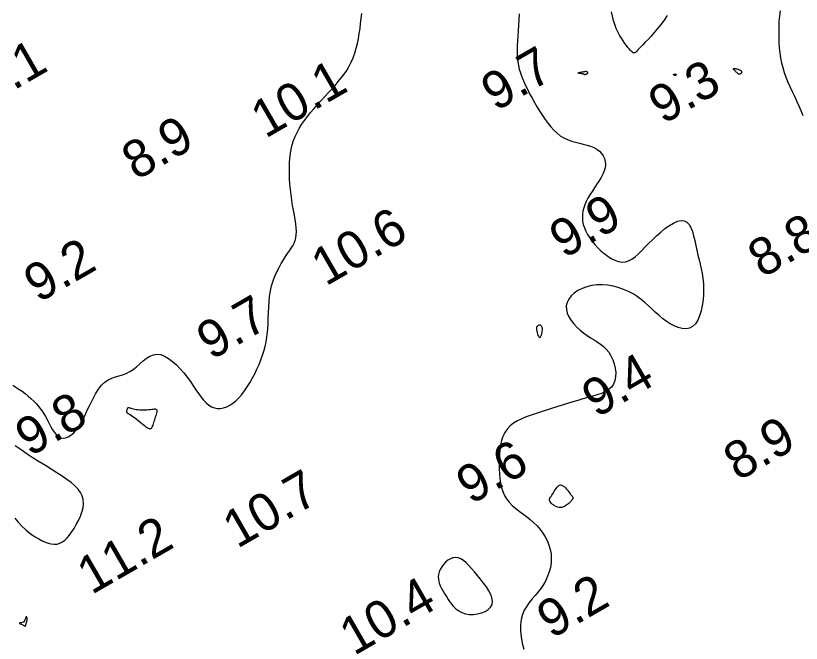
# Model space of a CAD drawing. Extents: x 3024098 to 3056816, y 418252 to 509144.
# Drawn here: x 3036706.3 to 3036811.1, y 419638.9 to 419722.7 of the extents above; entities that cross this region are included whole.
import ezdxf

# ---------------------------------------------------------------- set-up
doc = ezdxf.new("R2010")
doc.units = 0
doc.layers.add('V-CHAN-CONT-EL10', color=7, linetype='Continuous')
doc.layers.add('V-TOPO-SOUN-0911', color=7, linetype='Continuous')

msp = doc.modelspace()

# ---------------------------------------------------------------- linework, layer by layer
at = {"layer": 'V-CHAN-CONT-EL10'}
for points in [[(3036793.19, 419722.72), (3036792.79, 419722.11), (3036792.36, 419721.52), (3036791.92, 419720.97), (3036791.48, 419720.46), (3036791.06, 419719.98), (3036790.66, 419719.54), (3036790.29, 419719.16), (3036789.97, 419718.82), (3036789.7, 419718.54), (3036789.48, 419718.31), (3036789.31, 419718.12), (3036789.17, 419717.98), (3036789.06, 419717.88), (3036788.98, 419717.8), (3036788.9, 419717.76), (3036788.83, 419717.73), (3036788.77, 419717.73), (3036788.69, 419717.75), (3036788.61, 419717.79), (3036788.52, 419717.86), (3036788.42, 419717.96), (3036788.29, 419718.09), (3036788.15, 419718.26), (3036787.98, 419718.47), (3036787.79, 419718.71), (3036787.57, 419718.99), (3036787.34, 419719.32), (3036787.1, 419719.68), (3036786.87, 419720.08), (3036786.64, 419720.52), (3036786.42, 419720.99), (3036786.22, 419721.5), (3036786.06, 419722.05), (3036785.91, 419722.62), (3036785.79, 419723.23)], [(3036811.36, 419709.32), (3036811.1, 419709.99), (3036810.82, 419710.64), (3036810.53, 419711.29), (3036810.23, 419711.92), (3036809.93, 419712.55), (3036809.63, 419713.18), (3036809.35, 419713.8), (3036809.09, 419714.43), (3036808.86, 419715.07), (3036808.67, 419715.72), (3036808.51, 419716.38), (3036808.38, 419717.05), (3036808.29, 419717.73), (3036808.22, 419718.42), (3036808.17, 419719.11), (3036808.14, 419719.82), (3036808.14, 419720.53), (3036808.14, 419721.25), (3036808.17, 419721.96), (3036808.23, 419722.66), (3036808.32, 419723.33)], [(3036705.88, 419673.36), (3036706.29, 419673.12), (3036706.71, 419672.85), (3036707.12, 419672.56), (3036707.52, 419672.26), (3036707.92, 419671.93), (3036708.3, 419671.6), (3036708.68, 419671.25), (3036709.03, 419670.88), (3036709.37, 419670.49), (3036709.69, 419670.08), (3036709.98, 419669.65), (3036710.25, 419669.19), (3036710.5, 419668.73), (3036710.74, 419668.27), (3036710.97, 419667.82), (3036711.2, 419667.41), (3036711.44, 419667.05), (3036711.7, 419666.74), (3036711.97, 419666.51), (3036712.27, 419666.36), (3036712.59, 419666.31), (3036712.93, 419666.35), (3036713.29, 419666.48), (3036713.65, 419666.7), (3036714.02, 419667.02), (3036714.39, 419667.45), (3036714.76, 419667.97), (3036715.12, 419668.59), (3036715.48, 419669.29), (3036715.83, 419670.03), (3036716.19, 419670.79), (3036716.56, 419671.53), (3036716.93, 419672.23), (3036717.33, 419672.86), (3036717.74, 419673.38), (3036718.18, 419673.79), (3036718.63, 419674.09), (3036719.1, 419674.31), (3036719.58, 419674.48), (3036720.06, 419674.63), (3036720.54, 419674.78), (3036721.02, 419674.95), (3036721.49, 419675.19), (3036721.94, 419675.49), (3036722.39, 419675.85), (3036722.83, 419676.24), (3036723.27, 419676.62), (3036723.71, 419676.97), (3036724.17, 419677.25), (3036724.64, 419677.45), (3036725.12, 419677.52), (3036725.62, 419677.46), (3036726.14, 419677.26), (3036726.67, 419676.96), (3036727.2, 419676.56), (3036727.72, 419676.09), (3036728.22, 419675.57), (3036728.71, 419675.01), (3036729.16, 419674.44), (3036729.58, 419673.87), (3036729.96, 419673.31), (3036730.33, 419672.77), (3036730.68, 419672.26), (3036731.02, 419671.79), (3036731.35, 419671.38), (3036731.69, 419671.01), (3036732.04, 419670.72), (3036732.42, 419670.5), (3036732.8, 419670.35), (3036733.2, 419670.28), (3036733.6, 419670.28), (3036734.02, 419670.34), (3036734.43, 419670.48), (3036734.84, 419670.69), (3036735.25, 419670.96), (3036735.66, 419671.29), (3036736.05, 419671.69), (3036736.44, 419672.13), (3036736.81, 419672.62), (3036737.17, 419673.15), (3036737.52, 419673.71), (3036737.85, 419674.29), (3036738.17, 419674.89), (3036738.46, 419675.5), (3036738.74, 419676.12), (3036738.99, 419676.75), (3036739.22, 419677.4), (3036739.42, 419678.06), (3036739.59, 419678.73), (3036739.73, 419679.42), (3036739.83, 419680.13), (3036739.9, 419680.85), (3036739.95, 419681.58), (3036739.98, 419682.33), (3036740, 419683.07), (3036740.03, 419683.81), (3036740.08, 419684.54), (3036740.16, 419685.27), (3036740.27, 419685.97), (3036740.43, 419686.65), (3036740.64, 419687.3), (3036740.87, 419687.93), (3036741.13, 419688.52), (3036741.41, 419689.08), (3036741.7, 419689.61), (3036741.99, 419690.09), (3036742.28, 419690.54), (3036742.55, 419690.94), (3036742.81, 419691.3), (3036743.04, 419691.65), (3036743.25, 419691.99), (3036743.42, 419692.32), (3036743.56, 419692.67), (3036743.67, 419693.04), (3036743.72, 419693.45), (3036743.74, 419693.9), (3036743.71, 419694.39), (3036743.65, 419694.92), (3036743.56, 419695.49), (3036743.46, 419696.09), (3036743.34, 419696.73), (3036743.23, 419697.38), (3036743.12, 419698.07), (3036743.02, 419698.77), (3036742.93, 419699.48), (3036742.87, 419700.2), (3036742.82, 419700.92), (3036742.79, 419701.64), (3036742.79, 419702.34), (3036742.81, 419703.02), (3036742.85, 419703.68), (3036742.93, 419704.3), (3036743.04, 419704.9), (3036743.18, 419705.47), (3036743.36, 419706.03), (3036743.57, 419706.57), (3036743.82, 419707.1), (3036744.1, 419707.63), (3036744.43, 419708.16), (3036744.8, 419708.69), (3036745.2, 419709.23), (3036745.63, 419709.77), (3036746.08, 419710.3), (3036746.55, 419710.84), (3036747.03, 419711.37), (3036747.51, 419711.89), (3036747.98, 419712.4), (3036748.44, 419712.9), (3036748.89, 419713.4), (3036749.31, 419713.89), (3036749.72, 419714.38), (3036750.1, 419714.89), (3036750.45, 419715.4), (3036750.77, 419715.94), (3036751.06, 419716.5), (3036751.31, 419717.09), (3036751.52, 419717.71), (3036751.71, 419718.34), (3036751.87, 419718.99), (3036752, 419719.66), (3036752.12, 419720.33), (3036752.22, 419721), (3036752.3, 419721.66), (3036752.39, 419722.32), (3036752.47, 419722.97)], [(3036773.44, 419722.96), (3036773.42, 419722.18), (3036773.39, 419721.42), (3036773.34, 419720.69), (3036773.29, 419719.98), (3036773.24, 419719.32), (3036773.21, 419718.69), (3036773.19, 419718.11), (3036773.19, 419717.56), (3036773.22, 419717.05), (3036773.27, 419716.55), (3036773.36, 419716.06), (3036773.47, 419715.57), (3036773.62, 419715.07), (3036773.8, 419714.55), (3036774.02, 419714.01), (3036774.27, 419713.45), (3036774.55, 419712.87), (3036774.86, 419712.28), (3036775.18, 419711.68), (3036775.52, 419711.09), (3036775.87, 419710.5), (3036776.23, 419709.92), (3036776.58, 419709.36), (3036776.95, 419708.83), (3036777.32, 419708.32), (3036777.7, 419707.85), (3036778.1, 419707.41), (3036778.51, 419707.02), (3036778.95, 419706.68), (3036779.42, 419706.39), (3036779.92, 419706.16), (3036780.44, 419705.97), (3036780.97, 419705.82), (3036781.5, 419705.69), (3036782.02, 419705.56), (3036782.53, 419705.43), (3036783, 419705.28), (3036783.44, 419705.1), (3036783.83, 419704.88), (3036784.18, 419704.62), (3036784.46, 419704.32), (3036784.69, 419703.99), (3036784.85, 419703.62), (3036784.95, 419703.24), (3036784.97, 419702.83), (3036784.93, 419702.41), (3036784.8, 419701.98), (3036784.62, 419701.53), (3036784.38, 419701.08), (3036784.1, 419700.62), (3036783.8, 419700.17), (3036783.49, 419699.71), (3036783.19, 419699.25), (3036782.9, 419698.79), (3036782.64, 419698.34), (3036782.41, 419697.9), (3036782.22, 419697.46), (3036782.07, 419697.03), (3036781.96, 419696.59), (3036781.9, 419696.15), (3036781.89, 419695.71), (3036781.93, 419695.27), (3036782.02, 419694.82), (3036782.17, 419694.37), (3036782.36, 419693.92), (3036782.6, 419693.47), (3036782.88, 419693.03), (3036783.2, 419692.59), (3036783.56, 419692.16), (3036783.95, 419691.73), (3036784.37, 419691.32), (3036784.81, 419690.94), (3036785.27, 419690.59), (3036785.74, 419690.29), (3036786.22, 419690.05), (3036786.7, 419689.89), (3036787.17, 419689.81), (3036787.63, 419689.83), (3036788.07, 419689.96), (3036788.5, 419690.18), (3036788.93, 419690.49), (3036789.36, 419690.87), (3036789.8, 419691.3), (3036790.25, 419691.78), (3036790.73, 419692.28), (3036791.24, 419692.8), (3036791.78, 419693.32), (3036792.35, 419693.82), (3036792.92, 419694.29), (3036793.5, 419694.69), (3036794.05, 419695.02), (3036794.58, 419695.25), (3036795.06, 419695.36), (3036795.48, 419695.33), (3036795.83, 419695.15), (3036796.13, 419694.84), (3036796.37, 419694.41), (3036796.57, 419693.9), (3036796.74, 419693.31), (3036796.89, 419692.68), (3036797.03, 419692.03), (3036797.17, 419691.38), (3036797.32, 419690.74), (3036797.47, 419690.12), (3036797.62, 419689.51), (3036797.75, 419688.89), (3036797.88, 419688.27), (3036797.97, 419687.62), (3036798.04, 419686.96), (3036798.07, 419686.26), (3036798.06, 419685.52), (3036798, 419684.76), (3036797.89, 419684.02), (3036797.74, 419683.3), (3036797.53, 419682.63), (3036797.28, 419682.05), (3036796.97, 419681.56), (3036796.6, 419681.2), (3036796.18, 419680.98), (3036795.72, 419680.9), (3036795.22, 419680.93), (3036794.69, 419681.06), (3036794.16, 419681.28), (3036793.62, 419681.57), (3036793.08, 419681.92), (3036792.57, 419682.3), (3036792.08, 419682.71), (3036791.62, 419683.13), (3036791.16, 419683.56), (3036790.7, 419683.99), (3036790.23, 419684.41), (3036789.74, 419684.82), (3036789.22, 419685.21), (3036788.65, 419685.57), (3036788.04, 419685.89), (3036787.38, 419686.17), (3036786.69, 419686.4), (3036785.99, 419686.58), (3036785.27, 419686.71), (3036784.54, 419686.77), (3036783.83, 419686.76), (3036783.15, 419686.68), (3036782.49, 419686.52), (3036781.87, 419686.3), (3036781.31, 419686.02), (3036780.82, 419685.68), (3036780.4, 419685.29), (3036780.08, 419684.87), (3036779.85, 419684.42), (3036779.75, 419683.95), (3036779.76, 419683.47), (3036779.88, 419682.98), (3036780.1, 419682.49), (3036780.4, 419682.01), (3036780.76, 419681.55), (3036781.17, 419681.11), (3036781.61, 419680.71), (3036782.07, 419680.34), (3036782.54, 419680.01), (3036783, 419679.72), (3036783.45, 419679.44), (3036783.89, 419679.16), (3036784.31, 419678.87), (3036784.71, 419678.56), (3036785.07, 419678.2), (3036785.41, 419677.79), (3036785.7, 419677.31), (3036785.95, 419676.78), (3036786.14, 419676.22), (3036786.27, 419675.64), (3036786.34, 419675.06), (3036786.33, 419674.51), (3036786.23, 419673.99), (3036786.05, 419673.52), (3036785.77, 419673.13), (3036785.4, 419672.8), (3036784.96, 419672.52), (3036784.45, 419672.29), (3036783.89, 419672.08), (3036783.28, 419671.9), (3036782.64, 419671.72), (3036781.97, 419671.54), (3036781.29, 419671.35), (3036780.6, 419671.15), (3036779.9, 419670.94), (3036779.2, 419670.72), (3036778.5, 419670.5), (3036777.79, 419670.28), (3036777.09, 419670.05), (3036776.4, 419669.83), (3036775.71, 419669.61), (3036775.04, 419669.39), (3036774.4, 419669.15), (3036773.8, 419668.9), (3036773.23, 419668.62), (3036772.71, 419668.3), (3036772.26, 419667.94), (3036771.87, 419667.53), (3036771.55, 419667.06), (3036771.3, 419666.54), (3036771.11, 419665.98), (3036770.98, 419665.39), (3036770.88, 419664.77), (3036770.83, 419664.12), (3036770.8, 419663.48), (3036770.79, 419662.82), (3036770.8, 419662.18), (3036770.83, 419661.54), (3036770.89, 419660.92), (3036770.98, 419660.32), (3036771.1, 419659.74), (3036771.28, 419659.19), (3036771.5, 419658.67), (3036771.79, 419658.19), (3036772.13, 419657.75), (3036772.53, 419657.34), (3036772.97, 419656.95), (3036773.44, 419656.58), (3036773.93, 419656.21), (3036774.43, 419655.84), (3036774.92, 419655.45), (3036775.39, 419655.04), (3036775.84, 419654.6), (3036776.25, 419654.13), (3036776.62, 419653.64), (3036776.94, 419653.12), (3036777.22, 419652.58), (3036777.44, 419652.02), (3036777.61, 419651.44), (3036777.71, 419650.86), (3036777.74, 419650.26), (3036777.71, 419649.66), (3036777.62, 419649.06), (3036777.47, 419648.46), (3036777.26, 419647.88), (3036777.01, 419647.32), (3036776.71, 419646.77), (3036776.37, 419646.26), (3036776, 419645.78), (3036775.6, 419645.31), (3036775.2, 419644.85), (3036774.81, 419644.38), (3036774.46, 419643.89), (3036774.14, 419643.35), (3036773.89, 419642.77), (3036773.72, 419642.11), (3036773.64, 419641.38), (3036773.64, 419640.6), (3036773.72, 419639.78), (3036773.86, 419638.96), (3036774.06, 419638.16)], [(3036706.15, 419655.64), (3036706.59, 419655.08), (3036707.09, 419654.55), (3036707.62, 419654.06), (3036708.19, 419653.6), (3036708.77, 419653.2), (3036709.34, 419652.85), (3036709.91, 419652.57), (3036710.45, 419652.35), (3036710.95, 419652.22), (3036711.4, 419652.16), (3036711.8, 419652.18), (3036712.17, 419652.28), (3036712.51, 419652.45), (3036712.83, 419652.69), (3036713.14, 419653), (3036713.44, 419653.36), (3036713.74, 419653.78), (3036714.06, 419654.25), (3036714.36, 419654.77), (3036714.65, 419655.31), (3036714.91, 419655.88), (3036715.11, 419656.45), (3036715.26, 419657.02), (3036715.32, 419657.57), (3036715.29, 419658.1), (3036715.16, 419658.6), (3036714.92, 419659.07), (3036714.6, 419659.52), (3036714.18, 419659.96), (3036713.68, 419660.38), (3036713.11, 419660.81), (3036712.47, 419661.24), (3036711.77, 419661.69), (3036711.02, 419662.16), (3036710.23, 419662.64), (3036709.42, 419663.15), (3036708.6, 419663.66), (3036707.78, 419664.19), (3036706.98, 419664.73), (3036706.22, 419665.27)]]:
    msp.add_lwpolyline(points, dxfattribs=at)
for points in [[(3036781.35, 419715.08), (3036781.42, 419715.1), (3036781.51, 419715.12), (3036781.62, 419715.15), (3036781.74, 419715.17), (3036781.87, 419715.19), (3036781.98, 419715.21), (3036782.09, 419715.23), (3036782.17, 419715.24), (3036782.24, 419715.26), (3036782.29, 419715.27), (3036782.33, 419715.28), (3036782.35, 419715.28), (3036782.38, 419715.29), (3036782.4, 419715.29), (3036782.41, 419715.28), (3036782.43, 419715.28), (3036782.46, 419715.26), (3036782.48, 419715.25), (3036782.5, 419715.23), (3036782.52, 419715.22), (3036782.54, 419715.2), (3036782.56, 419715.18), (3036782.58, 419715.16), (3036782.59, 419715.14), (3036782.6, 419715.11), (3036782.6, 419715.09), (3036782.6, 419715.07), (3036782.6, 419715.05), (3036782.6, 419715.03), (3036782.59, 419715.01), (3036782.58, 419714.99), (3036782.56, 419714.97), (3036782.55, 419714.95), (3036782.53, 419714.93), (3036782.5, 419714.92), (3036782.48, 419714.9), (3036782.46, 419714.89), (3036782.43, 419714.87), (3036782.4, 419714.86), (3036782.38, 419714.85), (3036782.35, 419714.84), (3036782.32, 419714.83), (3036782.3, 419714.82), (3036782.27, 419714.82), (3036782.25, 419714.82), (3036782.22, 419714.82), (3036782.2, 419714.82), (3036782.18, 419714.83), (3036782.16, 419714.84), (3036782.14, 419714.85), (3036782.1, 419714.87), (3036782.07, 419714.88), (3036782.02, 419714.9), (3036781.96, 419714.92), (3036781.89, 419714.93), (3036781.8, 419714.95), (3036781.7, 419714.96), (3036781.6, 419714.98), (3036781.5, 419714.99), (3036781.42, 419715.01), (3036781.35, 419715.03), (3036781.32, 419715.04), (3036781.31, 419715.06)], [(3036794.21, 419714.7), (3036794.19, 419714.72), (3036794.17, 419714.73), (3036794.14, 419714.75), (3036794.12, 419714.77), (3036794.1, 419714.79), (3036794.08, 419714.81), (3036794.07, 419714.83), (3036794.06, 419714.85), (3036794.05, 419714.86), (3036794.05, 419714.87), (3036794.05, 419714.88), (3036794.06, 419714.89), (3036794.07, 419714.9), (3036794.08, 419714.9), (3036794.1, 419714.9), (3036794.12, 419714.91), (3036794.15, 419714.91), (3036794.17, 419714.91), (3036794.2, 419714.91), (3036794.23, 419714.91), (3036794.26, 419714.91), (3036794.28, 419714.91), (3036794.3, 419714.91), (3036794.32, 419714.91), (3036794.33, 419714.91), (3036794.34, 419714.91), (3036794.35, 419714.9), (3036794.35, 419714.9), (3036794.36, 419714.9), (3036794.36, 419714.9), (3036794.37, 419714.89), (3036794.37, 419714.89), (3036794.38, 419714.89), (3036794.39, 419714.89), (3036794.39, 419714.88), (3036794.4, 419714.88), (3036794.4, 419714.88), (3036794.41, 419714.87), (3036794.41, 419714.87), (3036794.41, 419714.86), (3036794.41, 419714.86), (3036794.41, 419714.86), (3036794.41, 419714.85), (3036794.41, 419714.85), (3036794.41, 419714.84), (3036794.4, 419714.84), (3036794.4, 419714.83), (3036794.4, 419714.83), (3036794.4, 419714.82), (3036794.4, 419714.82), (3036794.4, 419714.81), (3036794.39, 419714.8), (3036794.39, 419714.8), (3036794.39, 419714.79), (3036794.38, 419714.78), (3036794.37, 419714.76), (3036794.35, 419714.75), (3036794.34, 419714.73), (3036794.32, 419714.72), (3036794.3, 419714.71), (3036794.28, 419714.7), (3036794.26, 419714.7), (3036794.24, 419714.7)], [(3036802.1, 419715.66), (3036802.18, 419715.66), (3036802.28, 419715.65), (3036802.39, 419715.62), (3036802.51, 419715.59), (3036802.63, 419715.55), (3036802.74, 419715.52), (3036802.85, 419715.48), (3036802.93, 419715.44), (3036802.99, 419715.41), (3036803.04, 419715.38), (3036803.08, 419715.35), (3036803.1, 419715.32), (3036803.12, 419715.29), (3036803.13, 419715.26), (3036803.14, 419715.24), (3036803.15, 419715.21), (3036803.15, 419715.19), (3036803.15, 419715.16), (3036803.15, 419715.13), (3036803.15, 419715.11), (3036803.14, 419715.08), (3036803.12, 419715.05), (3036803.1, 419715.02), (3036803.08, 419714.99), (3036803.05, 419714.97), (3036803.01, 419714.94), (3036802.97, 419714.92), (3036802.93, 419714.9), (3036802.89, 419714.88), (3036802.84, 419714.88), (3036802.8, 419714.88), (3036802.76, 419714.89), (3036802.72, 419714.91), (3036802.68, 419714.93), (3036802.64, 419714.97), (3036802.6, 419715.01), (3036802.54, 419715.06), (3036802.49, 419715.11), (3036802.42, 419715.18), (3036802.35, 419715.24), (3036802.28, 419715.32), (3036802.2, 419715.39), (3036802.14, 419715.46), (3036802.08, 419715.52), (3036802.04, 419715.58), (3036802.03, 419715.62), (3036802.05, 419715.65)], [(3036775.79, 419681.14), (3036775.76, 419681.09), (3036775.75, 419681.04), (3036775.75, 419680.99), (3036775.76, 419680.92), (3036775.77, 419680.84), (3036775.79, 419680.74), (3036775.81, 419680.63), (3036775.85, 419680.49), (3036775.88, 419680.35), (3036775.92, 419680.2), (3036775.97, 419680.06), (3036776.02, 419679.93), (3036776.07, 419679.83), (3036776.12, 419679.76), (3036776.18, 419679.74), (3036776.25, 419679.77), (3036776.31, 419679.84), (3036776.37, 419679.94), (3036776.42, 419680.08), (3036776.47, 419680.23), (3036776.52, 419680.39), (3036776.55, 419680.55), (3036776.56, 419680.71), (3036776.57, 419680.85), (3036776.56, 419680.98), (3036776.53, 419681.09), (3036776.5, 419681.18), (3036776.46, 419681.26), (3036776.41, 419681.32), (3036776.35, 419681.36), (3036776.29, 419681.39), (3036776.22, 419681.4), (3036776.16, 419681.39), (3036776.09, 419681.38), (3036776.02, 419681.35), (3036775.96, 419681.32), (3036775.9, 419681.27), (3036775.86, 419681.23), (3036775.81, 419681.19)], [(3036721.1, 419669.73), (3036721.13, 419669.69), (3036721.18, 419669.66), (3036721.24, 419669.62), (3036721.33, 419669.58), (3036721.43, 419669.53), (3036721.56, 419669.45), (3036721.72, 419669.35), (3036721.91, 419669.22), (3036722.12, 419669.06), (3036722.35, 419668.88), (3036722.58, 419668.69), (3036722.82, 419668.5), (3036723.06, 419668.32), (3036723.28, 419668.14), (3036723.48, 419667.98), (3036723.66, 419667.84), (3036723.82, 419667.73), (3036723.96, 419667.65), (3036724.07, 419667.6), (3036724.18, 419667.57), (3036724.27, 419667.58), (3036724.35, 419667.61), (3036724.42, 419667.67), (3036724.48, 419667.77), (3036724.54, 419667.9), (3036724.6, 419668.04), (3036724.65, 419668.21), (3036724.71, 419668.39), (3036724.76, 419668.58), (3036724.82, 419668.77), (3036724.88, 419668.97), (3036724.95, 419669.16), (3036725.02, 419669.34), (3036725.08, 419669.52), (3036725.12, 419669.67), (3036725.16, 419669.82), (3036725.17, 419669.94), (3036725.16, 419670.04), (3036725.11, 419670.11), (3036725.03, 419670.15), (3036724.92, 419670.17), (3036724.77, 419670.17), (3036724.61, 419670.15), (3036724.42, 419670.13), (3036724.21, 419670.1), (3036723.99, 419670.07), (3036723.75, 419670.04), (3036723.52, 419670.03), (3036723.27, 419670.03), (3036723.03, 419670.03), (3036722.79, 419670.04), (3036722.57, 419670.07), (3036722.35, 419670.09), (3036722.16, 419670.13), (3036721.98, 419670.17), (3036721.83, 419670.21), (3036721.7, 419670.25), (3036721.59, 419670.3), (3036721.49, 419670.33), (3036721.42, 419670.36), (3036721.35, 419670.37), (3036721.29, 419670.37), (3036721.25, 419670.35), (3036721.2, 419670.31), (3036721.16, 419670.24), (3036721.13, 419670.17), (3036721.11, 419670.09), (3036721.09, 419670), (3036721.08, 419669.92), (3036721.08, 419669.84), (3036721.08, 419669.78)], [(3036778.02, 419659.02), (3036778.13, 419659.22), (3036778.26, 419659.42), (3036778.38, 419659.61), (3036778.52, 419659.78), (3036778.66, 419659.92), (3036778.81, 419660.02), (3036778.96, 419660.06), (3036779.12, 419660.04), (3036779.29, 419659.96), (3036779.45, 419659.84), (3036779.62, 419659.69), (3036779.77, 419659.52), (3036779.92, 419659.35), (3036780.05, 419659.17), (3036780.17, 419659.02), (3036780.27, 419658.89), (3036780.35, 419658.79), (3036780.41, 419658.72), (3036780.46, 419658.66), (3036780.5, 419658.61), (3036780.53, 419658.58), (3036780.55, 419658.55), (3036780.56, 419658.53), (3036780.58, 419658.51), (3036780.58, 419658.49), (3036780.59, 419658.47), (3036780.59, 419658.45), (3036780.6, 419658.43), (3036780.6, 419658.41), (3036780.6, 419658.4), (3036780.6, 419658.38), (3036780.6, 419658.36), (3036780.61, 419658.35), (3036780.61, 419658.33), (3036780.61, 419658.32), (3036780.62, 419658.3), (3036780.62, 419658.29), (3036780.62, 419658.28), (3036780.62, 419658.26), (3036780.62, 419658.25), (3036780.61, 419658.23), (3036780.6, 419658.21), (3036780.59, 419658.19), (3036780.58, 419658.16), (3036780.56, 419658.13), (3036780.53, 419658.1), (3036780.5, 419658.05), (3036780.46, 419658), (3036780.41, 419657.95), (3036780.36, 419657.88), (3036780.3, 419657.81), (3036780.22, 419657.73), (3036780.14, 419657.65), (3036780.05, 419657.57), (3036779.94, 419657.48), (3036779.83, 419657.39), (3036779.7, 419657.3), (3036779.56, 419657.22), (3036779.42, 419657.14), (3036779.26, 419657.09), (3036779.09, 419657.05), (3036778.92, 419657.04), (3036778.74, 419657.05), (3036778.56, 419657.1), (3036778.38, 419657.18), (3036778.19, 419657.28), (3036778.02, 419657.39), (3036777.87, 419657.52), (3036777.74, 419657.65), (3036777.63, 419657.78), (3036777.55, 419657.9), (3036777.51, 419658.01), (3036777.5, 419658.11), (3036777.52, 419658.21), (3036777.56, 419658.31), (3036777.63, 419658.42), (3036777.71, 419658.54), (3036777.8, 419658.68), (3036777.91, 419658.84)], [(3036766.79, 419642.79), (3036767.34, 419642.79), (3036767.89, 419642.85), (3036768.43, 419642.99), (3036768.91, 419643.19), (3036769.33, 419643.45), (3036769.65, 419643.76), (3036769.84, 419644.12), (3036769.9, 419644.53), (3036769.83, 419644.98), (3036769.66, 419645.45), (3036769.4, 419645.95), (3036769.08, 419646.46), (3036768.7, 419646.97), (3036768.31, 419647.48), (3036767.9, 419647.98), (3036767.51, 419648.46), (3036767.12, 419648.9), (3036766.75, 419649.31), (3036766.39, 419649.66), (3036766.03, 419649.96), (3036765.68, 419650.18), (3036765.33, 419650.33), (3036764.97, 419650.38), (3036764.62, 419650.34), (3036764.28, 419650.21), (3036763.95, 419650.02), (3036763.64, 419649.76), (3036763.36, 419649.46), (3036763.12, 419649.14), (3036762.93, 419648.79), (3036762.78, 419648.45), (3036762.7, 419648.12), (3036762.67, 419647.8), (3036762.68, 419647.5), (3036762.72, 419647.22), (3036762.79, 419646.96), (3036762.88, 419646.73), (3036762.97, 419646.52), (3036763.06, 419646.33), (3036763.14, 419646.17), (3036763.21, 419646.04), (3036763.28, 419645.91), (3036763.36, 419645.78), (3036763.44, 419645.64), (3036763.54, 419645.48), (3036763.66, 419645.29), (3036763.81, 419645.07), (3036763.98, 419644.79), (3036764.18, 419644.49), (3036764.42, 419644.17), (3036764.7, 419643.84), (3036765.02, 419643.54), (3036765.39, 419643.26), (3036765.81, 419643.04), (3036766.28, 419642.88)], [(3036707.36, 419641.31), (3036707.42, 419641.27), (3036707.46, 419641.24), (3036707.5, 419641.22), (3036707.53, 419641.2), (3036707.56, 419641.19), (3036707.57, 419641.18), (3036707.58, 419641.19), (3036707.59, 419641.2), (3036707.6, 419641.22), (3036707.6, 419641.24), (3036707.6, 419641.28), (3036707.6, 419641.31), (3036707.61, 419641.35), (3036707.61, 419641.39), (3036707.62, 419641.43), (3036707.64, 419641.48), (3036707.65, 419641.52), (3036707.67, 419641.57), (3036707.69, 419641.62), (3036707.71, 419641.68), (3036707.73, 419641.74), (3036707.75, 419641.81), (3036707.77, 419641.89), (3036707.78, 419641.97), (3036707.79, 419642.06), (3036707.79, 419642.15), (3036707.79, 419642.24), (3036707.78, 419642.32), (3036707.77, 419642.39), (3036707.76, 419642.44), (3036707.74, 419642.47), (3036707.72, 419642.48), (3036707.7, 419642.47), (3036707.67, 419642.45), (3036707.64, 419642.4), (3036707.61, 419642.35), (3036707.58, 419642.29), (3036707.56, 419642.23), (3036707.53, 419642.16), (3036707.51, 419642.09), (3036707.49, 419642.03), (3036707.47, 419641.97), (3036707.44, 419641.91), (3036707.41, 419641.86), (3036707.38, 419641.81), (3036707.33, 419641.77), (3036707.27, 419641.74), (3036707.2, 419641.71), (3036707.12, 419641.69), (3036707.04, 419641.68), (3036706.96, 419641.67), (3036706.89, 419641.66), (3036706.83, 419641.65), (3036706.8, 419641.63), (3036706.78, 419641.61), (3036706.8, 419641.59), (3036706.83, 419641.56), (3036706.89, 419641.53), (3036706.96, 419641.49), (3036707.05, 419641.46), (3036707.13, 419641.42), (3036707.21, 419641.38), (3036707.29, 419641.34)]]:
    msp.add_lwpolyline(points, close=True, dxfattribs=at)

# ---------------------------------------------------------------- texts
at = {"layer": 'V-TOPO-SOUN-0911'}
for s, p in [('9.1', (3036702.78, 419710.82)), ('9.7', (3036770.32, 419709.85)), ('10.1 ', (3036739.6, 419706.25)), ('9.3', (3036792.66, 419708.12)), ('8.9', (3036722.36, 419700.64)), ('9.9', (3036779.44, 419690.2)), ('10.6 ', (3036747.65, 419686.53)), ('8.8', (3036805.92, 419687.61)), ('9.2', (3036709.3, 419684.3)), ('9.7', (3036732.36, 419676.65)), ('9.4', (3036783.77, 419668.94)), ('9.8', (3036708.15, 419663.76)), ('8.9', (3036802.67, 419660.51)), ('9.6', (3036767.01, 419657.37)), ('10.7 ', (3036735.84, 419651.51)), ('11.2 ', (3036716.39, 419645.35)), ('9.2', (3036777.77, 419639.45)), ('10.4 ', (3036751.42, 419637.21))]:
    msp.add_text(s, height=5, rotation=30, dxfattribs=at).set_placement(p)

doc.saveas('drawing.dxf')
